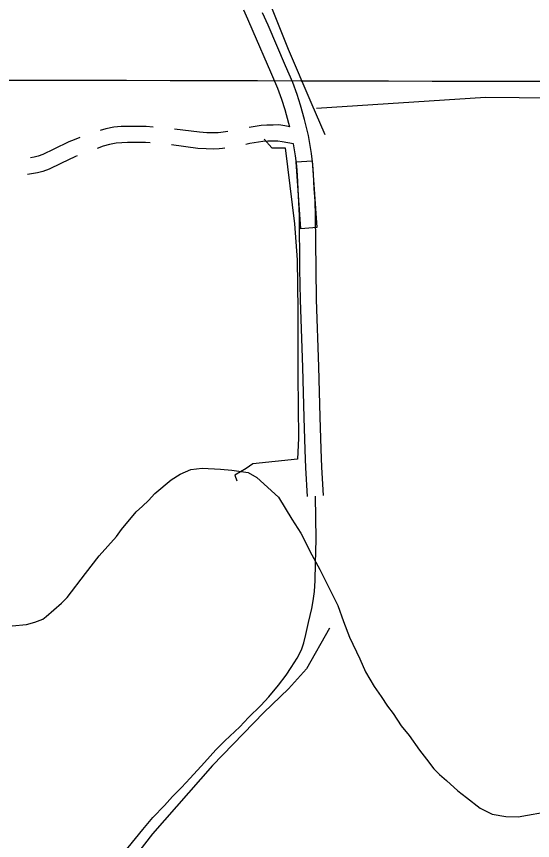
# Model space of a CAD drawing. Extents: x 3172297 to 3210190, y 958463 to 983887.
# Drawn here: x 3200629 to 3201592, y 968503 to 970040 of the extents above; entities that cross this region are included whole.
import ezdxf

# ---------------------------------------------------------------- set-up
doc = ezdxf.new("R2010")
doc.units = 0
for name, color, linetype in [('V-GRID-MAJR', 7, 'Continuous'), ('V-ROAD-CNTR', 7, 'Continuous'), ('V-SITE-VEGE', 7, 'Continuous'), ('V-TOPO-SHOR', 7, 'Continuous')]:
    doc.layers.add(name, color=color, linetype=linetype)

msp = doc.modelspace()

# ---------------------------------------------------------------- linework, layer by layer
at = {"layer": 'V-GRID-MAJR'}
msp.add_spline([(3176557.23, 969982.7930000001), (3181771.021, 969968.005), (3186984.815, 969953.976), (3192198.611, 969940.7050000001), (3197412.4080000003, 969928.193), (3202626.207, 969916.438), (3207840.008, 969905.443), (3207840.009, 969905.443)], degree=3, dxfattribs=at)
at = {"layer": 'V-ROAD-CNTR'}
for points in [[(3201138.950078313, 969833.7762490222), (3201137.38078826, 969840.5069784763), (3201130.198118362, 969865.8647813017), (3201124.207104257, 969885.088384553), (3201116.6822011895, 969905.7063680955), (3201103.6004282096, 969935.9139813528), (3201070.7327492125, 970012.0814287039), (3201060.6808813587, 970035.0311631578), (3201053.272769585, 970051.9794376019)], [(3201202.0179410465, 969146.3690503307), (3201198.7610317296, 969199.5419816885), (3201197.5226299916, 969233.0076286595), (3201195.710107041, 969293.0575625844), (3201193.2781463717, 969386.4254446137), (3201188.8601868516, 969512.264324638), (3201187.8256614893, 969568.8283442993), (3201186.847340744, 969669.0716740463), (3201185.893029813, 969695.3274333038), (3201184.211428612, 969719.4394085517), (3201183.0241272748, 969745.7201347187), (3201182.1098976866, 969764.0483106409), (3201179.334571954, 969784.6307546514), (3201173.4635742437, 969817.8687538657), (3201166.4372117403, 969848.0050215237), (3201158.955881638, 969874.4172186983), (3201152.6348957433, 969894.6996154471), (3201144.5617988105, 969916.8196319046), (3201131.1375717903, 969947.8180186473), (3201098.2452507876, 970024.0425712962), (3201088.165118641, 970047.0568368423)], [(3200884.301386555, 969833.83660003), (3200870.8098661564, 969834.7758548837), (3200854.9713480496, 969835.0537052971), (3200835.869005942, 969834.660894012), (3200824.1119319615, 969834.5765685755), (3200810.8144439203, 969833.2302255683), (3200795.8137827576, 969830.5274037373), (3200785.050673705, 969827.5677617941)], [(3201138.8601363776, 969834.1620125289), (3201129.4045713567, 969836.0636274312), (3201118.4681813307, 969837.5852828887), (3201108.020765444, 969837.5120349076), (3201096.267350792, 969837.296289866), (3201085.3109327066, 969836.5222312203), (3201062.7985923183, 969832.8824900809)], [(3201023.4727061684, 969825.6158354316), (3201018.9868028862, 969824.7770266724), (3201010.0462304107, 969823.4491735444), (3201005.1832373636, 969823.0885044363), (3200995.688074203, 969822.669242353), (3200984.1975276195, 969822.8164976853), (3200970.377595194, 969823.897180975), (3200924.0867707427, 969829.7704397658)], [(3200747.3825261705, 969814.1506252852), (3200736.728980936, 969810.1641239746), (3200726.8353814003, 969806.2043303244), (3200698.5775521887, 969792.5229700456), (3200678.1568551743, 969782.859691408), (3200669.264812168, 969779.4238532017), (3200662.1198486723, 969777.6098769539), (3200655.1418190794, 969776.4505889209)], [(3200878.35140484, 969804.17821437), (3200869.5041338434, 969804.7941451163), (3200855.0166519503, 969805.048294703), (3200836.2849940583, 969804.6631059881), (3200825.7340680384, 969804.5874314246), (3200814.99155608, 969803.4997744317), (3200802.4642172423, 969801.2425962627), (3200791.0379975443, 969798.1006120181), (3200779.7666614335, 969794.054697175)], [(3201145.7718879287, 969802.1713165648), (3201124.375428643, 969806.4743725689), (3201116.4958186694, 969807.5707171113), (3201108.4012345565, 969807.5139650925), (3201097.6006492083, 969807.3157101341), (3201088.7690672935, 969806.6917687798), (3201064.461295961, 969802.7617466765), (3201056.986723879, 969801.3637235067)], [(3201172.0740589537, 969144.5349496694), (3201168.79496827, 969198.0700183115), (3201167.5393700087, 969232.0003713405), (3201165.721892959, 969292.2144374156), (3201163.291853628, 969385.5085553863), (3201158.8698131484, 969511.4636753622), (3201157.8283385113, 969568.4076557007), (3201156.852659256, 969668.3803259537), (3201155.930970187, 969693.7385666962), (3201154.258571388, 969717.7185914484), (3201153.0578727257, 969744.2958652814), (3201152.2101023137, 969761.2916893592), (3201149.685428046, 969780.0152453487), (3201145.701465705, 969802.5700041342)], [(3201017.6344559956, 969794.2471084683), (3201013.3637695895, 969793.6128264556), (3201006.9547626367, 969793.1374955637), (3200996.157925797, 969792.660757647), (3200982.8344723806, 969792.8315023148), (3200967.3184048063, 969794.0448190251), (3200918.153228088, 969800.2827681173)], [(3200742.294875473, 969780.0781656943), (3200738.9606186, 969778.7436696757), (3200711.530447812, 969765.4630299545), (3200689.995144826, 969755.2723085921), (3200678.395187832, 969750.7901467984), (3200668.2801513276, 969748.2221230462), (3200649.4632408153, 969745.0959942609), (3200649.305852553, 969745.0708746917)], [(3200823.7800000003, 968473.583), (3200864.769, 968523.6240000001), (3200883.649, 968546.316), (3200905.039, 968568.774), (3200919.954, 968585.422), (3200936.748, 968602.083), (3200953.29, 968619.37), (3200979.7660000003, 968648.507), (3201000.773, 968672.089), (3201017.9390000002, 968689.256), (3201045.568, 968715.143), (3201061.858, 968732.3030000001), (3201084.876, 968754.7710000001), (3201099.791, 968771.42), (3201117.554, 968793.1020000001), (3201131.826, 968811.7490000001), (3201141.372, 968825.976), (3201152.6520000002, 968842.975), (3201160.68, 968859.072), (3201165.098, 968872.0090000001), (3201168.745, 968887.322), (3201173.593, 968909.9130000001), (3201179.796, 968935.769), (3201182.197, 968950.198), (3201184.826, 968967.882), (3201186.057, 968988.0650000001), (3201186.9560000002, 969019.649), (3201188.13, 969065.3910000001), (3201187.046, 969145.452)]]:
    msp.add_lwpolyline(points, dxfattribs=at)
msp.add_lwpolyline([(3201159.3836302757, 969644.2319092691), (3201150.6870878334, 969768.9290229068), (3201180.614395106, 969771.016193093), (3201189.3109375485, 969646.3190794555)], close=True, dxfattribs=at)
at = {"layer": 'V-SITE-VEGE'}
for p, q in [((3200934.415, 969186.18), (3200954.109, 969195.003)), ((3200954.109, 969195.003), (3200975.24, 969197.778)), ((3200975.24, 969197.778), (3201009.884, 969195.882)), ((3201009.884, 969195.882), (3201030.966, 969194.135)), ((3201030.966, 969194.135), (3201061.055, 969189.2769999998)), ((3201061.055, 969189.277), (3201077.5300000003, 969180.047)), ((3200887.289, 969150.537), (3200917.718, 969175.8200000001)), ((3200917.718, 969175.8200000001), (3200934.415, 969186.18)), ((3201077.5300000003, 969180.047), (3201117.812, 969143.4180000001)), ((3200875.079, 969137.112), (3200887.289, 969150.537)), ((3201117.812, 969143.4180000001), (3201142.973, 969102.442)), ((3200852.239, 969116.27), (3200864.413, 969126.684)), ((3200864.413, 969126.684), (3200875.079, 969137.112)), ((3200824.737, 969083.42), (3200852.239, 969116.27)), ((3201142.973, 969102.442), (3201159.261, 969076.635)), ((3200815.541, 969069.959), (3200824.737, 969083.42)), ((3200783.488, 969034.147), (3200815.541, 969069.959)), ((3201159.261, 969076.635), (3201179.901, 969035.708)), ((3200757.495, 969001.2809999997), (3200783.488, 969034.147)), ((3201179.901, 969035.708), (3201194.665, 969008.41)), ((3201194.665, 969008.41), (3201215.305, 968967.485)), ((3200723.832, 968956.444), (3200757.495, 969001.2809999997)), ((3200713.162, 968946.014), (3200723.832, 968956.444)), ((3201215.305, 968967.485), (3201228.58, 968941.713)), ((3200684.24, 968920.719), (3200713.162, 968946.014)), ((3201228.58, 968941.713), (3201238.789, 968911.452)), ((3200647.9, 968906.055), (3200663.023, 968910.405)), ((3200663.023, 968910.405), (3200678.161, 968916.2640000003)), ((3200678.161, 968916.264), (3200684.24, 968920.719)), ((3201238.789, 968911.452), (3201250.52, 968882.6830000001)), ((3200620.742, 968903.348), (3200647.9, 968906.055)), ((3201250.52, 968882.6830000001), (3201269.654, 968841.772)), ((3201269.654, 968841.772), (3201279.931, 968817.5430000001)), ((3201279.931, 968817.5430000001), (3201296.205, 968790.228)), ((3201296.205, 968790.228), (3201309.5640000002, 968771.991)), ((3201309.5640000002, 968771.991), (3201321.416, 968753.7719999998)), ((3201321.416, 968753.7719999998), (3201331.813, 968740.087)), ((3201331.813, 968740.087), (3201346.627, 968717.313)), ((3201346.627, 968717.313), (3201361.4930000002, 968699.06)), ((3201361.4930000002, 968699.06), (3201380.779, 968671.713)), ((3201380.779, 968671.713), (3201394.154, 968654.983)), ((3201394.154, 968654.983), (3201407.514, 968636.745)), ((3201407.514, 968636.745), (3201417.944, 968626.077)), ((3201417.944, 968626.077), (3201431.389, 968615.3739999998)), ((3201431.389, 968615.3739999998), (3201452.2660000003, 968595.5449999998)), ((3201452.2660000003, 968595.5449999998), (3201468.708, 968583.3030000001)), ((3201468.708, 968583.3030000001), (3201494.105, 968563.4230000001)), ((3201494.105, 968563.4230000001), (3201516.592, 968552.6190000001)), ((3201564.765, 968547.555), (3201667.464, 968565.9910000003)), ((3201516.592, 968552.6189999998), (3201542.161, 968547.8089999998)), ((3201542.161, 968547.809), (3201564.765, 968547.555))]:
    msp.add_line(p, q, dxfattribs=at)
at = {"layer": 'V-TOPO-SHOR'}
for points in [[(3201406.5196151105, 970644.0317543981), (3201282.5240845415, 970610.7047833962), (3201268.3582940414, 970608.9696222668), (3201259.511787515, 970610.7616836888), (3201248.9169890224, 970621.4090055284), (3201231.2546145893, 970637.384365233), (3201187.057097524, 970660.5060858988), (3201144.6122493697, 970676.5427228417), (3201126.9192363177, 970680.126845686), (3201100.366585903, 970680.1924998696), (3201082.656065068, 970676.695915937), (3201064.932413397, 970667.8888019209), (3201041.4561601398, 970480.3069726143), (3201032.4345757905, 970411.2919662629), (3201035.830489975, 970352.867381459), (3201042.7229880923, 970276.7322758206), (3201051.411924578, 970211.2138534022), (3201068.95612148, 970147.4437229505), (3201135.807026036, 969979.1106130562), (3201178.0461577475, 969879.8756714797), (3201204.4499920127, 969819.6240096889)], [(3201188.64095624, 969869.2283496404), (3201503.784931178, 969889.6913736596), (3201691.4192838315, 969887.4572407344), (3201769.3070583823, 969887.2646551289), (3201847.1904559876, 969885.3018928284), (3201944.4932738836, 969862.0488637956), (3202016.9961102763, 969831.7764052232)], [(3201091.1367988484, 969811.0532507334), (3201105.258819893, 969795.0866449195), (3201130.0412936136, 969795.0253676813), (3201147.3929049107, 969653.3674626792), (3201152.5371110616, 969586.0876174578), (3201154.0753096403, 969492.2638757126), (3201153.7733003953, 969370.1216838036), (3201155.254598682, 969253.2856450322), (3201153.388129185, 969214.3461347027), (3201070.167939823, 969205.7009676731), (3201057.754818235, 969196.8807228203), (3201036.482059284, 969184.542009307), (3201039.9961509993, 969173.9121952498)], [(3201212.795040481, 968899.1058669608), (3201170.1225911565, 968823.0933157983), (3201136.397318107, 968786.0027671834), (3201090.263300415, 968741.8621504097), (3200994.4286499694, 968642.9686105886), (3200882.592378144, 968515.7916361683), (3200829.316376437, 968446.8860534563), (3200747.6168778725, 968337.3364379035), (3200688.9471841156, 968234.8106288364), (3200687.1682535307, 968231.2746523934)]]:
    msp.add_lwpolyline(points, dxfattribs=at)

doc.saveas('drawing.dxf')
